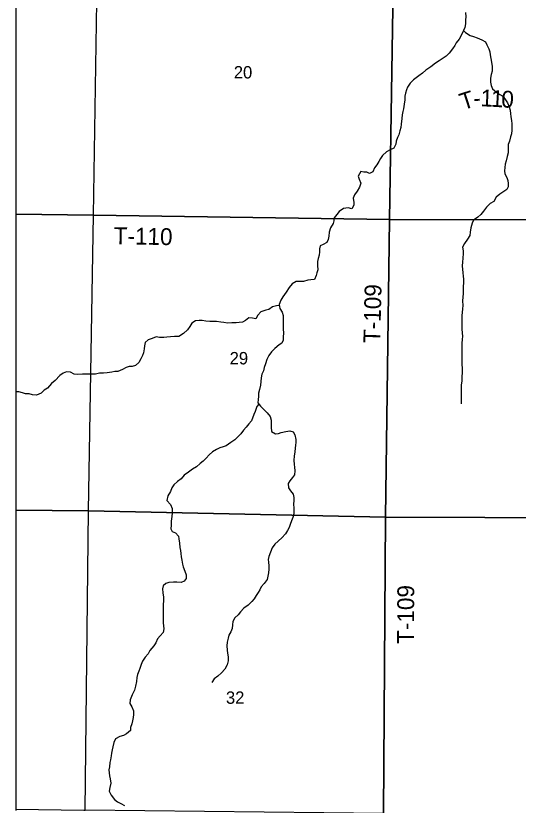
# Model space of a CAD drawing. Extents: x 1772825 to 1773716, y 1138558 to 1139032.
# Drawn here: x 1772825.358 to 1772826.206, y 1138561.147 to 1138562.479 of the extents above; entities that cross this region are included whole.
import ezdxf

# ---------------------------------------------------------------- set-up
doc = ezdxf.new("R2010")
doc.units = 0
for name, color, linetype in [('GM_X_Minor_River', 7, 'Continuous'), ('GM_X_Section', 7, 'Continuous'), ('GM_X_Section_Text', 7, 'Continuous'), ('GM_X_Township', 7, 'Continuous'), ('GM_X_Township_Road_Text', 7, 'Continuous')]:
    doc.layers.add(name, color=color, linetype=linetype)

msp = doc.modelspace()

# ---------------------------------------------------------------- linework, layer by layer
at = {"layer": 'GM_X_Minor_River'}
for points in [[(1772826.1173, 1138562.4841), (1772826.1175, 1138562.4769), (1772826.1171, 1138562.4718), (1772826.1171, 1138562.4653), (1772826.1162, 1138562.459), (1772826.1137, 1138562.4539), (1772826.1105, 1138562.4467), (1772826.1065, 1138562.4395), (1772826.1014, 1138562.4331), (1772826.0992, 1138562.4283), (1772826.095, 1138562.4228), (1772826.0897, 1138562.4154), (1772826.0844, 1138562.4107), (1772826.0793, 1138562.4069), (1772826.0727, 1138562.4025), (1772826.0665, 1138562.3987), (1772826.0589, 1138562.3927), (1772826.0502, 1138562.3868), (1772826.0445, 1138562.3817), (1772826.0381, 1138562.3775), (1772826.0292, 1138562.3707), (1772826.0235, 1138562.3648), (1772826.0192, 1138562.3585), (1772826.0173, 1138562.3536), (1772826.016, 1138562.3483), (1772826.015, 1138562.3433), (1772826.0146, 1138562.3371), (1772826.0137, 1138562.3293), (1772826.0126, 1138562.3217), (1772826.0116, 1138562.317), (1772826.0103, 1138562.3115), (1772826.0099, 1138562.3052), (1772826.0088, 1138562.2958), (1772826.008, 1138562.2903), (1772826.0065, 1138562.2848), (1772826.0046, 1138562.2781), (1772826.0024, 1138562.2732), (1772826.0003, 1138562.2669), (1772825.9993, 1138562.262), (1772825.9959, 1138562.2555), (1772825.9901, 1138562.2527), (1772825.9838, 1138562.2489), (1772825.977, 1138562.2428), (1772825.9736, 1138562.2377), (1772825.971, 1138562.2326), (1772825.9676, 1138562.2271), (1772825.9634, 1138562.222), (1772825.9608, 1138562.2153), (1772825.9553, 1138562.2127), (1772825.9504, 1138562.215), (1772825.9453, 1138562.2151), (1772825.9402, 1138562.2159), (1772825.936, 1138562.2081), (1772825.9377, 1138562.203), (1772825.9403, 1138562.1962), (1772825.9383, 1138562.1895), (1772825.9341, 1138562.1827), (1772825.9296, 1138562.1768), (1772825.9277, 1138562.1708), (1772825.9288, 1138562.1639), (1772825.9288, 1138562.1592), (1772825.9252, 1138562.1531), (1772825.919, 1138562.1545), (1772825.9112, 1138562.1535), (1772825.9039, 1138562.1488), (1772825.8997, 1138562.1436), (1772825.8952, 1138562.138), (1772825.8946, 1138562.133), (1772825.894, 1138562.1283), (1772825.8891, 1138562.1207), (1772825.8872, 1138562.1139), (1772825.8865, 1138562.1067)], [(1772826.1138, 1138562.4541), (1772826.1173, 1138562.4503), (1772826.1253, 1138562.4452), (1772826.1306, 1138562.4435), (1772826.1368, 1138562.4412), (1772826.1446, 1138562.4382), (1772826.1508, 1138562.4348), (1772826.1534, 1138562.4295), (1772826.1567, 1138562.4227), (1772826.158, 1138562.4179), (1772826.1589, 1138562.4126), (1772826.1601, 1138562.4067), (1772826.1612, 1138562.4003), (1772826.1623, 1138562.3933), (1772826.162, 1138562.3851), (1772826.1606, 1138562.3798), (1772826.1591, 1138562.3732), (1772826.1591, 1138562.3667), (1772826.1606, 1138562.3612), (1772826.1629, 1138562.3555), (1772826.1701, 1138562.3491), (1772826.1754, 1138562.3461), (1772826.1803, 1138562.3432), (1772826.1849, 1138562.3368), (1772826.1879, 1138562.3318), (1772826.1907, 1138562.3252), (1772826.1924, 1138562.3193), (1772826.1934, 1138562.3135), (1772826.1939, 1138562.3085), (1772826.1947, 1138562.3017), (1772826.1953, 1138562.297), (1772826.1955, 1138562.2922), (1772826.1955, 1138562.2858), (1772826.1949, 1138562.2797), (1772826.1934, 1138562.2742), (1772826.1913, 1138562.2674), (1772826.1892, 1138562.2615), (1772826.1892, 1138562.2475), (1772826.1877, 1138562.2412), (1772826.186, 1138562.234), (1772826.1841, 1138562.2281), (1772826.1834, 1138562.2228), (1772826.1828, 1138562.2169), (1772826.1834, 1138562.2118), (1772826.1868, 1138562.2058), (1772826.1888, 1138562.201), (1772826.1894, 1138562.1955), (1772826.189, 1138562.1904), (1772826.1868, 1138562.1855), (1772826.1802, 1138562.1809), (1772826.175, 1138562.1777), (1772826.1692, 1138562.1728), (1772826.1648, 1138562.1654), (1772826.159, 1138562.1618), (1772826.1524, 1138562.1559), (1772826.1474, 1138562.149), (1772826.1431, 1138562.1435), (1772826.1378, 1138562.1392), (1772826.1308, 1138562.1341), (1772826.1285, 1138562.1286), (1772826.1264, 1138562.1212), (1772826.1251, 1138562.1138), (1772826.1244, 1138562.1083), (1772826.1206, 1138562.1016), (1772826.1153, 1138562.0948), (1772826.1121, 1138562.0882), (1772826.113, 1138562.0823), (1772826.1132, 1138562.0775), (1772826.1128, 1138562.0696), (1772826.1123, 1138562.0628), (1772826.1117, 1138562.0567), (1772826.1128, 1138562.0449), (1772826.1132, 1138562.0396), (1772826.1136, 1138562.0345), (1772826.1138, 1138562.0279), (1772826.1134, 1138562.0224), (1772826.113, 1138562.0165), (1772826.113, 1138562.0102), (1772826.1121, 1138561.9979), (1772826.1125, 1138561.9899), (1772826.1123, 1138561.9843), (1772826.1115, 1138561.9782), (1772826.1112, 1138561.9733), (1772826.111, 1138561.9664), (1772826.1112, 1138561.9613), (1772826.111, 1138561.956), (1772826.1108, 1138561.9505), (1772826.1113, 1138561.9433), (1772826.1119, 1138561.9382), (1772826.1113, 1138561.9327), (1772826.1108, 1138561.9266), (1772826.1108, 1138561.909), (1772826.111, 1138561.9022), (1772826.111, 1138561.8965), (1772826.1112, 1138561.8913), (1772826.1114, 1138561.883), (1772826.1114, 1138561.8764), (1772826.1112, 1138561.8701), (1772826.111, 1138561.8625), (1772826.11, 1138561.8561), (1772826.1098, 1138561.8493)], [(1772825.8865, 1138562.1067), (1772825.8853, 1138562.1012), (1772825.8832, 1138562.0962), (1772825.8768, 1138562.093), (1772825.8719, 1138562.0907), (1772825.8704, 1138562.0854), (1772825.8704, 1138562.0807), (1772825.87, 1138562.075), (1772825.8683, 1138562.0695), (1772825.8674, 1138562.064), (1772825.8672, 1138562.0577), (1772825.8676, 1138562.0503), (1772825.866, 1138562.045), (1772825.8653, 1138562.0403), (1772825.8621, 1138562.0338), (1772825.8562, 1138562.0335), (1772825.8507, 1138562.0325), (1772825.8434, 1138562.0306), (1772825.8362, 1138562.0306), (1772825.8313, 1138562.0306), (1772825.8243, 1138562.0266), (1772825.8193, 1138562.0204), (1772825.8142, 1138562.0126), (1772825.8089, 1138562.0044), (1772825.8053, 1138561.9987), (1772825.8023, 1138561.9917), (1772825.8035, 1138561.9849), (1772825.8078, 1138561.9785), (1772825.8093, 1138561.9732), (1772825.8095, 1138561.9661), (1772825.8093, 1138561.9604), (1772825.8091, 1138561.9555), (1772825.8093, 1138561.95), (1772825.8097, 1138561.944), (1772825.8093, 1138561.9367), (1772825.8095, 1138561.9314), (1772825.8073, 1138561.9267), (1772825.8023, 1138561.9237), (1772825.7955, 1138561.9172), (1772825.7897, 1138561.9117), (1772825.7849, 1138561.9055), (1772825.7815, 1138561.8986), (1772825.7795, 1138561.8914), (1772825.7774, 1138561.8855), (1772825.7759, 1138561.8797), (1772825.7732, 1138561.8744), (1772825.7723, 1138561.8681), (1772825.7717, 1138561.862), (1772825.7708, 1138561.8556), (1772825.7693, 1138561.8484), (1772825.7679, 1138561.8421), (1772825.7675, 1138561.8364), (1772825.767, 1138561.8315), (1772825.7664, 1138561.826), (1772825.771, 1138561.8203), (1772825.7763, 1138561.8152), (1772825.7823, 1138561.8088), (1772825.7876, 1138561.8029), (1772825.7893, 1138561.7964), (1772825.7891, 1138561.7909), (1772825.7891, 1138561.7845), (1772825.7899, 1138561.7775), (1772825.7963, 1138561.7737), (1772825.8012, 1138561.7742), (1772825.8061, 1138561.7756), (1772825.8141, 1138561.7775), (1772825.8205, 1138561.7784), (1772825.8264, 1138561.7767), (1772825.8292, 1138561.772), (1772825.8307, 1138561.764), (1772825.8307, 1138561.7591), (1772825.8302, 1138561.7542), (1772825.8294, 1138561.7494), (1772825.8288, 1138561.743), (1772825.8281, 1138561.7356), (1772825.8273, 1138561.7291), (1772825.8281, 1138561.7219), (1772825.8285, 1138561.7172), (1772825.829, 1138561.7111), (1772825.8285, 1138561.7045), (1772825.8253, 1138561.6996), (1772825.8207, 1138561.6944), (1772825.8177, 1138561.6897), (1772825.8183, 1138561.6825), (1772825.8215, 1138561.6774), (1772825.8262, 1138561.6717), (1772825.8275, 1138561.666), (1772825.8273, 1138561.6613), (1772825.827, 1138561.655), (1772825.8273, 1138561.6482), (1772825.8275, 1138561.6434), (1772825.8273, 1138561.6385), (1772825.8254, 1138561.6322), (1772825.8236, 1138561.6267), (1772825.8213, 1138561.6203), (1772825.8196, 1138561.6156), (1772825.8168, 1138561.6104), (1772825.8134, 1138561.6046), (1772825.8069, 1138561.5981), (1772825.7952, 1138561.5875), (1772825.7907, 1138561.581)], [(1772825.8026, 1138561.9899), (1772825.798, 1138561.9893), (1772825.7915, 1138561.9879), (1772825.7849, 1138561.9834), (1772825.78, 1138561.9822), (1772825.7719, 1138561.9792), (1772825.7664, 1138561.9737), (1772825.763, 1138561.9673), (1772825.7575, 1138561.9688), (1772825.7515, 1138561.969), (1772825.7458, 1138561.9646), (1772825.7407, 1138561.9616), (1772825.7352, 1138561.9612), (1772825.7301, 1138561.961), (1772825.7229, 1138561.961), (1772825.7153, 1138561.9604), (1772825.7093, 1138561.9614), (1772825.704, 1138561.9621), (1772825.697, 1138561.9627), (1772825.6904, 1138561.9631), (1772825.6853, 1138561.9632), (1772825.6788, 1138561.9636), (1772825.6724, 1138561.9644), (1772825.6675, 1138561.9646), (1772825.6612, 1138561.9642), (1772825.6552, 1138561.9602), (1772825.652, 1138561.9545), (1772825.6476, 1138561.949), (1772825.6408, 1138561.9426), (1772825.6334, 1138561.9374), (1772825.6261, 1138561.9378), (1772825.6191, 1138561.9369), (1772825.6132, 1138561.9365), (1772825.6079, 1138561.9361), (1772825.6004, 1138561.9359), (1772825.5947, 1138561.937), (1772825.5879, 1138561.9344), (1772825.5816, 1138561.9323), (1772825.5763, 1138561.9278), (1772825.5752, 1138561.9219), (1772825.5744, 1138561.9166), (1772825.5735, 1138561.9101), (1772825.5716, 1138561.9054), (1772825.569, 1138561.8999), (1772825.5656, 1138561.894), (1772825.5601, 1138561.8885), (1772825.5542, 1138561.8872), (1772825.5493, 1138561.8868), (1772825.5444, 1138561.8856), (1772825.538, 1138561.8819), (1772825.5304, 1138561.8788), (1772825.5253, 1138561.8784), (1772825.5198, 1138561.8777), (1772825.5124, 1138561.8763), (1772825.5062, 1138561.876), (1772825.499, 1138561.8758), (1772825.4924, 1138561.8743), (1772825.4875, 1138561.8741), (1772825.4818, 1138561.8741), (1772825.4767, 1138561.8742), (1772825.4706, 1138561.8742), (1772825.4625, 1138561.8737), (1772825.4566, 1138561.8742), (1772825.4502, 1138561.8773), (1772825.4434, 1138561.8778), (1772825.4381, 1138561.8757), (1772825.4322, 1138561.8718), (1772825.4243, 1138561.8636), (1772825.4182, 1138561.8583), (1772825.4112, 1138561.8507), (1772825.4058, 1138561.8469), (1772825.4008, 1138561.842), (1772825.3929, 1138561.8388), (1772825.3859, 1138561.8393), (1772825.3806, 1138561.8408), (1772825.3742, 1138561.8412), (1772825.3693, 1138561.8424), (1772825.3628, 1138561.8444), (1772825.3579, 1138561.8444)], [(1772826.1098, 1138561.8493), (1772826.1098, 1138561.8432), (1772826.11, 1138561.8367), (1772826.1099, 1138561.8301), (1772826.11, 1138561.8242)], [(1772825.7683, 1138561.8237), (1772825.7651, 1138561.8197), (1772825.7619, 1138561.811), (1772825.76, 1138561.8059), (1772825.7558, 1138561.7955), (1772825.7515, 1138561.7903), (1772825.7469, 1138561.7845), (1772825.7426, 1138561.7795), (1772825.7379, 1138561.7737), (1772825.7326, 1138561.7687), (1772825.7277, 1138561.7632), (1772825.721, 1138561.7587), (1772825.7129, 1138561.7534), (1772825.708, 1138561.7518), (1772825.7025, 1138561.7498), (1772825.697, 1138561.7473), (1772825.6902, 1138561.7429), (1772825.6845, 1138561.738), (1772825.6792, 1138561.7323), (1772825.6743, 1138561.7274), (1772825.6692, 1138561.7234), (1772825.663, 1138561.7179), (1772825.6564, 1138561.7137), (1772825.6497, 1138561.709), (1772825.6424, 1138561.7035), (1772825.6373, 1138561.6976), (1772825.6308, 1138561.693), (1772825.625, 1138561.6877), (1772825.6214, 1138561.6826), (1772825.6189, 1138561.676), (1772825.6144, 1138561.669), (1772825.6129, 1138561.6608), (1772825.6191, 1138561.6544), (1772825.622, 1138561.6477), (1772825.6221, 1138561.6405), (1772825.6214, 1138561.6343), (1772825.6204, 1138561.6263), (1772825.6203, 1138561.6197), (1772825.6195, 1138561.6132), (1772825.6218, 1138561.6085), (1772825.6273, 1138561.6064), (1772825.6324, 1138561.6011), (1772825.6333, 1138561.5962), (1772825.6341, 1138561.5889), (1772825.635, 1138561.5817), (1772825.6362, 1138561.5768), (1772825.6365, 1138561.5715), (1772825.6373, 1138561.566), (1772825.6384, 1138561.5605), (1772825.6392, 1138561.5539), (1772825.6405, 1138561.5489), (1772825.6435, 1138561.5421), (1772825.6456, 1138561.5355), (1772825.6458, 1138561.5294), (1772825.6424, 1138561.5247), (1772825.6369, 1138561.5226), (1772825.6299, 1138561.523), (1772825.6241, 1138561.5231), (1772825.6165, 1138561.5226), (1772825.6114, 1138561.5212), (1772825.6065, 1138561.5171), (1772825.6057, 1138561.5123), (1772825.6061, 1138561.5051), (1772825.6072, 1138561.4977), (1772825.6072, 1138561.4915), (1772825.6069, 1138561.4864), (1772825.607, 1138561.4797), (1772825.6069, 1138561.4729), (1772825.6069, 1138561.4666), (1772825.6067, 1138561.46), (1772825.6065, 1138561.4549), (1772825.608, 1138561.4447), (1772825.6069, 1138561.4382), (1772825.6019, 1138561.4325), (1772825.5972, 1138561.4278), (1772825.5942, 1138561.4209), (1772825.591, 1138561.416), (1772825.5844, 1138561.4082), (1772825.5815, 1138561.4022), (1772825.5764, 1138561.3965), (1772825.5719, 1138561.39), (1772825.5696, 1138561.3842), (1772825.5673, 1138561.3777), (1772825.5658, 1138561.373), (1772825.5636, 1138561.3673), (1772825.5622, 1138561.3622), (1772825.5615, 1138561.3557), (1772825.56, 1138561.3477), (1772825.5585, 1138561.3413), (1772825.5543, 1138561.3331), (1772825.5509, 1138561.3248), (1772825.5505, 1138561.3187), (1772825.5537, 1138561.3129), (1772825.5566, 1138561.3062), (1772825.5566, 1138561.2998), (1772825.556, 1138561.295), (1772825.5549, 1138561.2895), (1772825.5537, 1138561.2842), (1772825.5517, 1138561.2784), (1772825.5517, 1138561.273), (1772825.5448, 1138561.2677)], [(1772825.7907, 1138561.581), (1772825.7878, 1138561.5736), (1772825.7852, 1138561.5664), (1772825.7842, 1138561.5617), (1772825.7844, 1138561.557), (1772825.7852, 1138561.5511), (1772825.7854, 1138561.545), (1772825.7846, 1138561.5389), (1772825.7837, 1138561.5334), (1772825.7823, 1138561.5276), (1772825.7772, 1138561.5209), (1772825.7723, 1138561.5156), (1772825.7701, 1138561.5105), (1772825.7672, 1138561.5056), (1772825.7638, 1138561.5006), (1772825.7606, 1138561.4953), (1772825.7566, 1138561.4906), (1772825.7502, 1138561.4845), (1772825.7428, 1138561.4796), (1772825.7372, 1138561.4731), (1772825.7332, 1138561.4682), (1772825.7277, 1138561.4633), (1772825.7245, 1138561.4572), (1772825.7237, 1138561.4513), (1772825.7232, 1138561.4449), (1772825.7211, 1138561.4394), (1772825.7177, 1138561.4341), (1772825.7164, 1138561.4288), (1772825.7148, 1138561.4219), (1772825.7145, 1138561.4159), (1772825.7148, 1138561.4087), (1772825.7156, 1138561.4035), (1772825.7166, 1138561.3973), (1772825.7164, 1138561.3907), (1772825.715, 1138561.3836), (1772825.7109, 1138561.3768), (1772825.7054, 1138561.3702), (1772825.6993, 1138561.3647), (1772825.6931, 1138561.3603), (1772825.6889, 1138561.3539)], [(1772825.5448, 1138561.2677), (1772825.5396, 1138561.2649), (1772825.5335, 1138561.263), (1772825.5263, 1138561.259), (1772825.5233, 1138561.2528), (1772825.5218, 1138561.2457), (1772825.5208, 1138561.2402), (1772825.5195, 1138561.2349), (1772825.5188, 1138561.2302), (1772825.518, 1138561.2237), (1772825.5169, 1138561.219), (1772825.5161, 1138561.212), (1772825.5152, 1138561.2067), (1772825.5155, 1138561.2014), (1772825.5161, 1138561.1964), (1772825.5171, 1138561.1913), (1772825.5182, 1138561.1845), (1772825.5165, 1138561.1767), (1772825.5154, 1138561.1705), (1772825.5189, 1138561.164), (1772825.5244, 1138561.1568), (1772825.5295, 1138561.1527), (1772825.535, 1138561.15), (1772825.5416, 1138561.1466)]]:
    msp.add_lwpolyline(points, dxfattribs=at)
at = {"layer": 'GM_X_Section'}
for p, q in [((1772825.3579, 1138562.6475), (1772825.3579, 1138562.1443)), ((1772825.3579, 1138562.1443), (1772825.3579, 1138561.6447)), ((1772825.3579, 1138561.6447), (1772825.3579, 1138561.1401))]:
    msp.add_line(p, q, dxfattribs=at)
for points in [[(1772825.3579, 1138562.1443), (1772825.489, 1138562.1422), (1772825.4969, 1138562.6465), (1772825.3579, 1138562.6475)], [(1772825.3579, 1138561.6447), (1772825.4805, 1138561.6434), (1772825.489, 1138562.1422), (1772825.3579, 1138562.1443)], [(1772825.3579, 1138561.1401), (1772825.473, 1138561.1387), (1772825.4749, 1138561.1387), (1772825.4805, 1138561.6434), (1772825.3579, 1138561.6447)]]:
    msp.add_lwpolyline(points, dxfattribs=at)
for points in [[(1772825.4969, 1138562.6465), (1772825.9968, 1138562.6348), (1772825.9889, 1138562.1349), (1772825.489, 1138562.1422)], [(1772825.9968, 1138562.6348), (1772826.4997, 1138562.64), (1772826.4919, 1138562.1338), (1772825.9889, 1138562.1349)], [(1772825.489, 1138562.1422), (1772825.9889, 1138562.1349), (1772825.9823, 1138561.6329), (1772825.4805, 1138561.6434)], [(1772825.9889, 1138562.1349), (1772826.4919, 1138562.1338), (1772826.4849, 1138561.6314), (1772825.9823, 1138561.6329)], [(1772825.4805, 1138561.6434), (1772825.9823, 1138561.6329), (1772825.9788, 1138561.1333), (1772825.4749, 1138561.1387)], [(1772825.9823, 1138561.6329), (1772826.4849, 1138561.6314), (1772826.4783, 1138561.1299), (1772825.9788, 1138561.1333)]]:
    msp.add_lwpolyline(points, close=True, dxfattribs=at)
at = {"layer": 'GM_X_Township'}
msp.add_line((1772825.3579, 1138564.139), (1772825.3579, 1138561.138), dxfattribs=at)

# ---------------------------------------------------------------- texts
at = {"layer": 'GM_X_Section_Text'}
for s, p in [('20', (1772825.726, 1138562.3729)), ('29', (1772825.719, 1138561.8906)), ('32', (1772825.7127, 1138561.3181))]:
    msp.add_text(s, height=0.02093, rotation=0, dxfattribs=at).set_placement(p)
at = {"layer": 'GM_X_Township_Road_Text'}
for s, height, rotation, p in [('T', 0.0284, 17.9308, (1772826.1127, 1138562.3191)), ('1', 0.0284, 357.5638, (1772826.142, 1138562.3261)), ('1', 0.0284, 356.5113, (1772826.1593, 1138562.3254)), ('0', 0.0284, 356.7922, (1772826.1769, 1138562.3243)), ('-', 0.0284, 4.3364, (1772826.1312, 1138562.3253)), ('T-110', 0.02841, 358.8815, (1772825.5231, 1138562.0936)), ('T-109', 0.02841, 88.6032, (1772825.9731, 1138561.9264)), ('T-109', 0.02841, 89.7189, (1772826.0301, 1138561.4191))]:
    msp.add_text(s, height=height, rotation=rotation, dxfattribs=at).set_placement(p)

doc.saveas('drawing.dxf')
